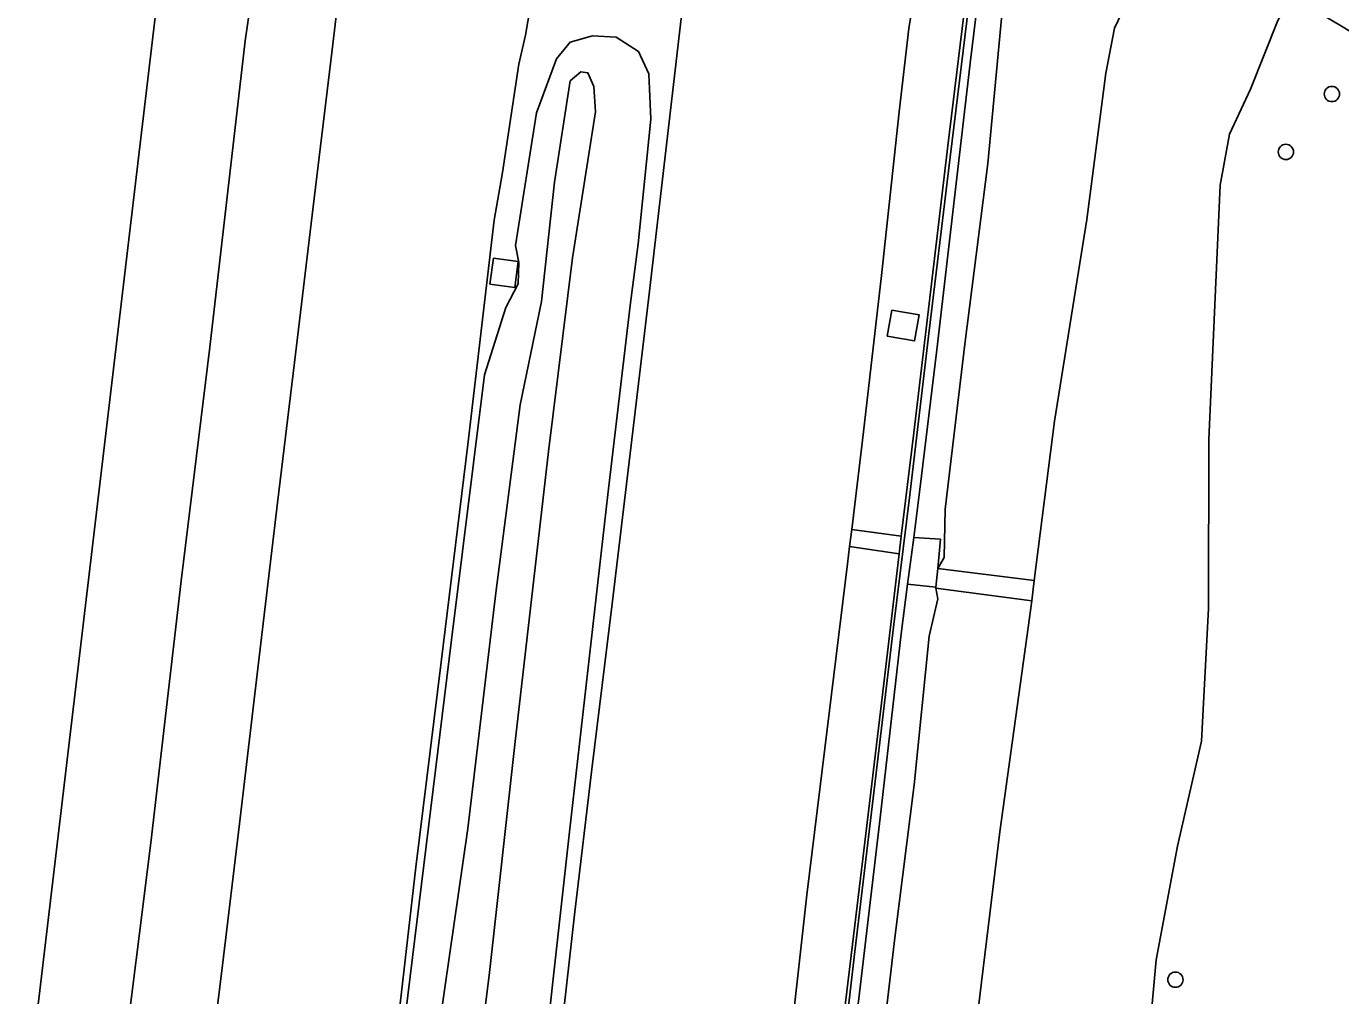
# Model space of a CAD drawing. Extents: x 157445 to 158888, y 383061 to 384688.
# Drawn here: x 157739.9 to 157824.1, y 383567.4 to 383629.5 of the extents above; entities that cross this region are included whole.
import ezdxf

# ---------------------------------------------------------------- set-up
doc = ezdxf.new("R2010")
doc.units = 0
for name, color, linetype in [('IMGEO_Berm_groen', 7, 'Continuous'), ('IMGEO_Boom', 7, 'Continuous'), ('IMGEO_Erf', 7, 'Continuous'), ('IMGEO_Geluidsscherm', 7, 'Continuous'), ('IMGEO_Grasland_overig', 7, 'Continuous'), ('IMGEO_Groenvoorziening', 7, 'Continuous'), ('IMGEO_Muur', 7, 'Continuous'), ('IMGEO_Rijbaan_autosnelweg', 7, 'Continuous'), ('IMGEO_Rijbaan_autoweg', 7, 'Continuous'), ('IMGEO_Terreindeel_gesloten', 7, 'Continuous'), ('IMGEO_Voetpad_op_trap', 7, 'Continuous'), ('IMGEO_Voetpad_open', 7, 'Continuous')]:
    doc.layers.add(name, color=color, linetype=linetype)

msp = doc.modelspace()

# ---------------------------------------------------------------- linework, layer by layer
at = {"layer": 'IMGEO_Berm_groen'}
for points in [[(157760.609, 383646.206), (157760.227, 383646.256), (157757.572, 383646.557), (157756.974, 383643.157), (157756.259, 383640.241), (157754.659, 383633.43), (157753.961, 383628.575), (157751.696, 383608.952), (157749.857, 383593.988), (157747.905, 383577.188), (157746.003, 383562.034), (157751.254, 383559.312), (157752.5, 383569.359), (157753.583, 383578.416), (157754.816, 383588.734), (157756.026, 383598.967), (157757.111, 383607.958), (157758.383, 383618.465), (157759.521, 383627.983), (157759.952, 383631.617), (157760.004, 383638.54), (157760.09, 383641.933)], [(157801.177, 383640.093), (157800.327, 383640.297), (157800.167, 383640.336), (157798.853, 383630.112), (157798.06, 383630.214), (157799.385, 383640.524), (157798.612, 383640.71), (157797.545, 383635.88), (157796.472, 383629.362), (157795.844, 383624.025), (157794.713, 383613.524), (157793.578, 383603.524), (157792.814, 383597.274), (157795.987, 383596.836), (157796.801, 383603.454), (157797.919, 383612.999), (157798.964, 383621.848), (157799.992, 383630.237)], [(157798.323, 383594.761), (157798.733, 383595.478), (157798.803, 383598.572), (157800.064, 383609.134), (157801.524, 383620.699), (157802.654, 383632.51), (157803.402, 383637.675), (157803.33, 383638.89), (157803.108, 383639.628), (157801.952, 383639.907), (157800.395, 383627.139), (157799.397, 383618.499), (157798.259, 383608.775), (157797.181, 383599.821), (157796.784, 383596.762), (157798.501, 383596.643)], [(157803.108, 383639.628), (157803.33, 383638.89), (157803.402, 383637.675), (157802.654, 383632.51), (157801.524, 383620.699), (157800.064, 383609.134), (157798.803, 383598.572), (157798.733, 383595.478), (157798.323, 383594.761), (157804.505, 383594.003), (157805.81, 383604.2), (157807.866, 383617.12), (157809.085, 383626.501), (157809.652, 383629.373), (157811.265, 383632.792), (157811.771, 383634.93), (157811.948, 383635.679), (157811.557, 383635.884), (157810.045, 383636.763), (157807.517, 383637.987), (157805.025, 383639.017)], [(157771.444, 383614.436), (157771.227, 383612.775), (157769.636, 383612.983), (157769.853, 383614.644)], [(157795.381, 383611.324), (157797.13, 383611.016), (157796.836, 383609.342), (157795.087, 383609.65)], [(157795.848, 383595.705), (157792.68, 383596.171), (157792.544, 383595.057), (157791.098, 383583.244), (157789.941, 383573.873), (157788.608, 383561.983), (157792.355, 383566.427), (157793.59, 383576.717), (157794.712, 383586.15)], [(157794.454, 383561.464), (157795.567, 383571.121), (157796.824, 383580.916), (157797.774, 383590.435), (157798.325, 383592.819), (157798.204, 383593.514), (157798.21, 383593.572), (157796.395, 383593.766), (157795.984, 383590.591), (157794.637, 383578.798), (157793.221, 383566.87)]]:
    msp.add_lwpolyline(points, close=True, dxfattribs=at)
for points in [[(157774.181, 383564.825), (157775.069, 383572.777), (157776.167, 383581.909), (157777.455, 383592.501), (157778.615, 383602.133), (157779.814, 383612.178), (157781.012, 383622.457), (157781.771, 383629.074), (157782.317, 383633.714)], [(157772.349, 383631.456), (157771.915, 383628.932), (157771.479, 383627.066), (157770.437, 383620.129), (157769.904, 383617.073), (157768.22, 383602.709), (157766.508, 383588.773), (157764.893, 383575.629), (157763.285, 383561.68)], [(157763.916, 383563.759), (157767.178, 383590.199), (157769.282, 383607.166), (157770.647, 383611.478), (157771.442, 383613.011), (157771.495, 383614.362), (157771.278, 383615.458), (157772.611, 383623.945), (157773.901, 383627.41), (157774.772, 383628.478), (157776.216, 383628.879), (157777.718, 383628.795), (157779.144, 383627.883), (157779.806, 383626.451), (157779.933, 383623.554), (157779.122, 383615.558), (157778.621, 383611.603), (157777.184, 383599.515), (157774.722, 383577.905), (157772.469, 383557.503)]]:
    msp.add_lwpolyline(points, dxfattribs=at)
at = {"layer": 'IMGEO_Boom'}
for centre in [(157823.577, 383625.158), (157820.629, 383621.448), (157813.549, 383568.432)]:
    msp.add_circle(centre, 0.489, dxfattribs=at)
at = {"layer": 'IMGEO_Erf'}
msp.add_lwpolyline([(157832.151, 383624.495), (157824.41, 383629.377), (157821.066, 383631.383), (157821.084, 383631.55), (157820.105, 383629.875), (157818.369, 383625.459), (157817.015, 383622.58), (157816.422, 383619.316), (157815.696, 383603.023), (157815.674, 383592.209), (157815.217, 383583.701), (157813.693, 383576.98), (157812.32, 383569.694), (157811.753, 383563.614), (157809.326, 383538.405), (157793.514, 383406.385)], dxfattribs=at)
at = {"layer": 'IMGEO_Geluidsscherm'}
msp.add_lwpolyline([(157792.584, 383566.544), (157793.018, 383570.227), (157794.249, 383580.601), (157795.498, 383591.014), (157796.541, 383599.479), (157797.755, 383609.815), (157799.012, 383620.237), (157800.285, 383630.725), (157801.393, 383639.839)], dxfattribs=at)
at = {"layer": 'IMGEO_Grasland_overig'}
for points in [[(157772.469, 383557.503), (157774.722, 383577.905), (157777.184, 383599.515), (157778.621, 383611.603), (157779.122, 383615.558), (157779.933, 383623.554), (157779.806, 383626.451), (157779.144, 383627.883), (157777.718, 383628.795), (157776.216, 383628.879), (157774.772, 383628.478), (157773.901, 383627.41), (157772.611, 383623.945), (157771.278, 383615.458), (157771.495, 383614.362), (157771.442, 383613.011), (157770.647, 383611.478), (157769.282, 383607.166), (157767.178, 383590.199), (157763.916, 383563.759)], [(157766.449, 383565.849), (157768.215, 383578.119), (157770.008, 383593.201), (157771.578, 383605.257), (157772.936, 383611.872), (157773.781, 383619.513), (157774.771, 383626), (157775.457, 383626.577), (157775.909, 383626.521), (157776.285, 383625.639), (157776.393, 383624.014), (157774.93, 383614.66), (157773.394, 383602.268), (157771.239, 383583.5), (157769.612, 383568.894), (157767.99, 383555.9)]]:
    msp.add_lwpolyline(points, dxfattribs=at)
for points in [[(157767.99, 383555.9), (157769.612, 383568.894), (157771.239, 383583.5), (157773.394, 383602.268), (157774.93, 383614.66), (157776.393, 383624.014), (157776.285, 383625.639), (157775.909, 383626.521), (157775.457, 383626.577), (157774.771, 383626), (157773.781, 383619.513), (157772.936, 383611.872), (157771.578, 383605.257), (157770.008, 383593.201), (157768.215, 383578.119), (157766.449, 383565.849), (157764.935, 383551.679)], [(157798.204, 383593.514), (157798.325, 383592.819), (157797.774, 383590.435), (157796.824, 383580.916), (157795.567, 383571.121), (157794.454, 383561.464), (157800.497, 383563.023), (157802.299, 383577.899), (157804.122, 383590.996), (157804.363, 383592.702)]]:
    msp.add_lwpolyline(points, close=True, dxfattribs=at)
at = {"layer": 'IMGEO_Groenvoorziening'}
for points in [[(157811.265, 383632.792), (157809.652, 383629.373), (157809.085, 383626.501), (157807.866, 383617.12), (157805.81, 383604.2), (157804.505, 383594.003), (157804.363, 383592.702), (157804.122, 383590.996), (157802.299, 383577.899), (157800.497, 383563.023)], [(157811.753, 383563.614), (157812.32, 383569.694), (157813.693, 383576.98), (157815.217, 383583.701), (157815.674, 383592.209), (157815.696, 383603.023), (157816.422, 383619.316), (157817.015, 383622.58), (157818.369, 383625.459), (157820.105, 383629.875)]]:
    msp.add_lwpolyline(points, dxfattribs=at)
at = {"layer": 'IMGEO_Muur'}
msp.add_lwpolyline([(157793.221, 383566.87), (157794.637, 383578.798), (157795.984, 383590.591), (157796.395, 383593.766), (157796.639, 383595.648), (157796.784, 383596.762), (157797.181, 383599.821), (157798.259, 383608.775), (157799.397, 383618.499), (157800.395, 383627.139), (157801.952, 383639.907), (157801.177, 383640.093), (157799.992, 383630.237), (157798.964, 383621.848), (157797.919, 383612.999), (157796.801, 383603.454), (157795.987, 383596.836), (157795.848, 383595.705), (157794.712, 383586.15), (157793.59, 383576.717), (157792.355, 383566.427)], close=True, dxfattribs=at)
at = {"layer": 'IMGEO_Rijbaan_autosnelweg'}
msp.add_lwpolyline([(157739.929, 383560.356), (157741.68, 383561.883), (157745.557, 383564.382), (157746.003, 383562.034), (157747.905, 383577.188), (157749.857, 383593.988), (157751.696, 383608.952), (157753.961, 383628.575), (157754.659, 383633.43), (157756.259, 383640.241), (157756.974, 383643.157), (157757.572, 383646.557), (157755.392, 383646.804), (157751.886, 383647.199), (157750.239, 383647.385)], close=True, dxfattribs=at)
for points in [[(157759.952, 383631.617), (157759.521, 383627.983), (157758.383, 383618.465), (157757.111, 383607.958), (157756.026, 383598.967), (157754.816, 383588.734), (157753.583, 383578.416), (157752.5, 383569.359), (157751.254, 383559.312)], [(157763.285, 383561.68), (157764.893, 383575.629), (157766.508, 383588.773), (157768.22, 383602.709), (157769.904, 383617.073), (157770.437, 383620.129), (157771.479, 383627.066), (157771.915, 383628.932), (157772.349, 383631.456)]]:
    msp.add_lwpolyline(points, dxfattribs=at)
at = {"layer": 'IMGEO_Rijbaan_autoweg'}
for points in [[(157788.608, 383561.983), (157789.941, 383573.873), (157791.098, 383583.244), (157792.544, 383595.057), (157792.68, 383596.171), (157792.814, 383597.274), (157793.578, 383603.524), (157794.713, 383613.524), (157795.844, 383624.025), (157796.472, 383629.362), (157797.545, 383635.88)], [(157782.317, 383633.714), (157781.771, 383629.074), (157781.012, 383622.457), (157779.814, 383612.178), (157778.615, 383602.133), (157777.455, 383592.501), (157776.167, 383581.909), (157775.069, 383572.777), (157774.181, 383564.825)]]:
    msp.add_lwpolyline(points, dxfattribs=at)
at = {"layer": 'IMGEO_Terreindeel_gesloten'}
for points in [[(157771.444, 383614.436), (157769.853, 383614.644), (157769.636, 383612.983), (157771.227, 383612.775)], [(157795.381, 383611.324), (157795.087, 383609.65), (157796.836, 383609.342), (157797.13, 383611.016)], [(157798.323, 383594.761), (157798.501, 383596.643), (157796.784, 383596.762), (157796.639, 383595.648), (157796.395, 383593.766), (157798.21, 383593.572)]]:
    msp.add_lwpolyline(points, close=True, dxfattribs=at)
at = {"layer": 'IMGEO_Voetpad_op_trap'}
msp.add_lwpolyline([(157798.204, 383593.514), (157804.363, 383592.702), (157804.505, 383594.003), (157798.323, 383594.761), (157798.21, 383593.572)], close=True, dxfattribs=at)
at = {"layer": 'IMGEO_Voetpad_open'}
msp.add_lwpolyline([(157795.987, 383596.836), (157792.814, 383597.274), (157792.68, 383596.171), (157795.848, 383595.705)], close=True, dxfattribs=at)

doc.saveas('drawing.dxf')
